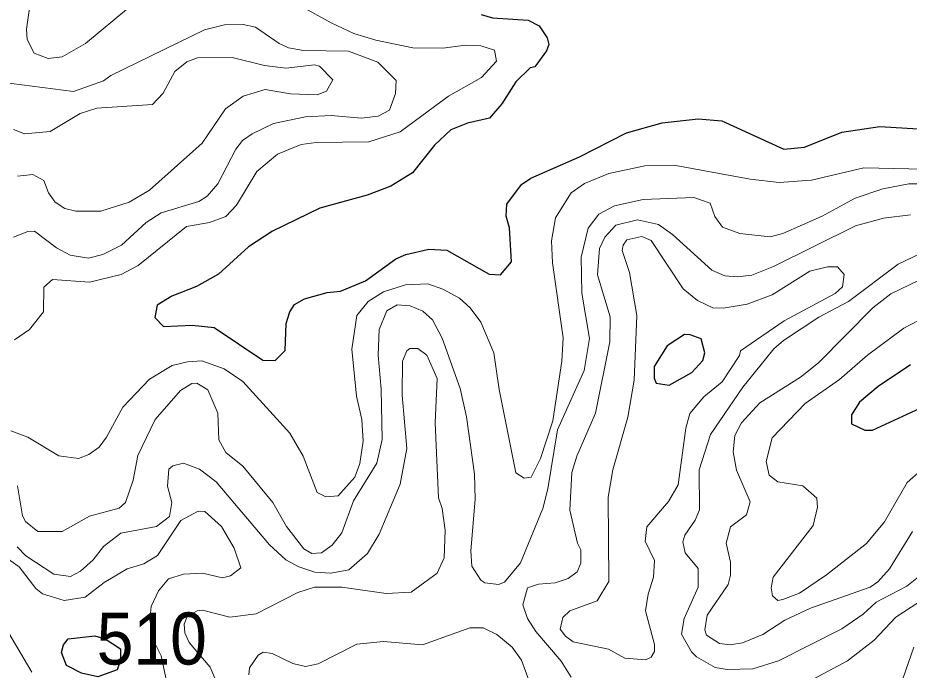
# Model space of a CAD drawing. Extents: x 763.2 to 816.8, y 7896.5 to 7952.7.
# Drawn here: x 777.852 to 780.595, y 7899.046 to 7901.054 of the extents above; entities that cross this region are included whole.
import ezdxf

# ---------------------------------------------------------------- set-up
doc = ezdxf.new("R2010")
doc.units = 0
doc.header["$LTSCALE"] = 0.064
doc.layers.add('1', color=7, linetype='Continuous', lineweight=25)
doc.layers.add('2', color=7, linetype='Continuous', lineweight=13)
doc.layers.add('21', color=7, linetype='Continuous')

msp = doc.modelspace()

# ---------------------------------------------------------------- linework, layer by layer
at = {"layer": '1'}
for points in [[(779.2774, 7901.0648), (779.3127, 7901.054), (779.4225, 7901.0469), (779.4564, 7901.0291), (779.4805, 7900.993), (779.4857, 7900.9717), (779.4791, 7900.953), (779.4429, 7900.903), (779.4283, 7900.9004), (779.3847, 7900.8572), (779.3411, 7900.7898), (779.3034, 7900.7452), (779.2356, 7900.7298), (779.1848, 7900.7097), (779.134, 7900.6621), (779.0668, 7900.5773), (778.9996, 7900.5363), (778.9273, 7900.5083), (778.7811, 7900.4682), (778.6351, 7900.398), (778.5615, 7900.3493), (778.4698, 7900.2647), (778.4021, 7900.2276), (778.3259, 7900.1976), (778.2809, 7900.1703), (778.2733, 7900.1314), (778.2997, 7900.104), (778.3881, 7900.1087), (778.4565, 7900.1008), (778.6054, 7900.0007), (778.6438, 7899.999), (778.674, 7900.0303), (778.6778, 7900.1129), (778.6889, 7900.1492), (778.7029, 7900.1716), (778.7335, 7900.1893), (778.804, 7900.2087), (778.8451, 7900.2126), (778.9221, 7900.2447), (779.0154, 7900.3121), (779.0457, 7900.3258), (779.1162, 7900.342), (779.1721, 7900.3388), (779.3026, 7900.2649), (779.3375, 7900.2634), (779.371, 7900.3028), (779.3645, 7900.4073), (779.3548, 7900.4442), (779.3565, 7900.4802), (779.4023, 7900.5409), (779.4309, 7900.5608), (779.5807, 7900.6263), (779.7253, 7900.7002), (779.8348, 7900.7311), (779.9455, 7900.7432), (780.0178, 7900.7367), (780.2092, 7900.6497), (780.2723, 7900.6565), (780.3875, 7900.7024), (780.5043, 7900.7201), (780.6226, 7900.7121)], [(780.5988, 7899.9862), (780.4994, 7899.9195), (780.4416, 7899.8708), (780.4169, 7899.8322), (780.417, 7899.8042), (780.4583, 7899.7855), (780.4819, 7899.7854), (780.6424, 7899.8587)]]:
    msp.add_lwpolyline(points, dxfattribs=at)
for points in [[(779.856, 7899.9237), (779.9258, 7899.9623), (779.9601, 7899.9994), (779.9657, 7900.0235), (779.9552, 7900.0662), (779.9207, 7900.079), (779.9036, 7900.0791), (779.8499, 7900.0447), (779.8101, 7899.9807), (779.8099, 7899.9453), (779.8157, 7899.9298)], [(778.0884, 7899.1523), (778.1204, 7899.1425), (778.1676, 7899.1125), (778.1677, 7899.0794), (778.1577, 7899.0476), (778.0977, 7899.0258), (778.0477, 7899.0372), (778.0015, 7899.0612), (777.9866, 7899.1013), (777.9928, 7899.1241), (778.0066, 7899.1428)]]:
    msp.add_lwpolyline(points, close=True, dxfattribs=at)
at = {"layer": '2'}
for points in [[(777.8419, 7900.0627), (777.8882, 7900.0953), (777.9309, 7900.1497), (777.9317, 7900.2254), (777.9583, 7900.2483), (778.072, 7900.2404), (778.1695, 7900.264), (778.222, 7900.2915), (778.3712, 7900.4124), (778.4415, 7900.4247), (778.4914, 7900.4425), (778.5246, 7900.4771), (778.5878, 7900.581), (778.6512, 7900.6345), (778.7235, 7900.6643), (778.7695, 7900.6709), (778.9321, 7900.6727), (779.0285, 7900.7036), (779.1772, 7900.8134), (779.279, 7900.87), (779.3247, 7900.9209), (779.3182, 7900.9549), (779.2764, 7900.9682), (779.2298, 7900.9699), (779.16, 7900.9603), (779.0672, 7900.962), (778.9536, 7900.9849), (778.8861, 7901.0058), (778.8157, 7901.0391), (778.5421, 7901.1904)], [(778.1988, 7901.09), (778.0602, 7900.9755), (777.9887, 7900.9336), (777.9453, 7900.929), (777.902, 7900.9454), (777.8806, 7900.9872), (777.8789, 7901.0193), (777.8952, 7901.1352)], [(777.8007, 7900.8566), (778.0233, 7900.8272), (778.1152, 7900.8599), (778.1385, 7900.8762), (778.4261, 7901.0171), (778.4876, 7901.0326), (778.5453, 7901.0341), (778.5836, 7901.0257), (778.6562, 7900.9751), (778.6848, 7900.9618), (778.7308, 7900.9537), (778.8694, 7900.9518), (778.9601, 7900.9173), (779.0158, 7900.8611), (779.0142, 7900.8215), (778.9959, 7900.7697), (778.9603, 7900.7516), (778.9092, 7900.7449), (778.8163, 7900.7531), (778.7374, 7900.7499), (778.6388, 7900.7285), (778.573, 7900.6975), (778.5435, 7900.6763), (778.5226, 7900.6503), (778.467, 7900.5428), (778.4341, 7900.505), (778.4086, 7900.4892)], [(777.8511, 7900.5672), (777.8984, 7900.5722), (777.9316, 7900.5532), (777.9466, 7900.5158), (777.9666, 7900.4869), (777.9966, 7900.4676), (778.0307, 7900.459), (778.1073, 7900.4595), (778.1943, 7900.487), (778.2573, 7900.5236), (778.4186, 7900.6689), (778.4908, 7900.7745), (778.5456, 7900.8134), (778.6129, 7900.8337), (778.6907, 7900.8206), (778.7728, 7900.8173), (778.8017, 7900.8287), (778.8217, 7900.863), (778.7797, 7900.9056), (778.7652, 7900.9098), (778.677, 7900.8995), (778.6112, 7900.9078), (778.5118, 7900.9323)], [(778.5118, 7900.9323), (778.4047, 7900.9306), (778.3719, 7900.9191), (778.335, 7900.8889), (778.2994, 7900.8222), (778.2664, 7900.7879)], [(778.2664, 7900.7879), (778.0946, 7900.7766), (778.0437, 7900.76), (777.9514, 7900.7042), (777.8724, 7900.6974), (777.8388, 7900.7108)], [(780.6865, 7900.5873), (780.455, 7900.592), (780.2946, 7900.5544), (780.1946, 7900.5477), (780.1055, 7900.5573), (779.8764, 7900.5999), (779.7813, 7900.5986), (779.6706, 7900.575), (779.5955, 7900.5446)], [(779.5955, 7900.5446), (779.5547, 7900.5158), (779.5062, 7900.4383), (779.4944, 7900.3678), (779.4976, 7900.3002), (779.5304, 7900.0694)], [(780.3275, 7900.4442), (780.4291, 7900.4988), (780.5135, 7900.5274), (780.5941, 7900.5435), (780.7172, 7900.5428)], [(777.8508, 7899.6137), (777.8659, 7899.5216), (777.8757, 7899.5041), (777.9135, 7899.4736), (777.9878, 7899.4727), (778.0721, 7899.5201), (778.1632, 7899.5447), (778.1836, 7899.5625), (778.2071, 7899.6309), (778.2209, 7899.7068), (778.2741, 7899.8177), (778.3527, 7899.9071), (778.387, 7899.9289), (778.4023, 7899.9296), (778.4367, 7899.9091), (778.4671, 7899.8378), (778.4703, 7899.7554), (778.4917, 7899.7168), (778.5438, 7899.6738), (778.6367, 7899.5627), (778.6791, 7899.4887), (778.7323, 7899.42), (778.7567, 7899.4057), (778.7859, 7899.4074), (778.8192, 7899.4309), (778.8487, 7899.4686), (778.8852, 7899.5679), (778.9561, 7899.684), (778.9734, 7899.7562), (778.97, 7899.9117), (778.9602, 7900.0161), (778.9634, 7900.095), (778.9876, 7900.1524), (779.0195, 7900.1711), (779.0592, 7900.1679), (779.0982, 7900.1516), (779.128, 7900.1249), (779.1579, 7900.0681), (779.2128, 7899.9131), (779.233, 7899.8262), (779.2571, 7899.6498), (779.2593, 7899.5731), (779.2462, 7899.4136), (779.2494, 7899.3668), (779.2765, 7899.3231), (779.289, 7899.3149), (779.3309, 7899.3103), (779.3493, 7899.317), (779.399, 7899.3769), (779.4676, 7899.5441), (779.4833, 7899.6046), (779.5125, 7899.7861), (779.5949, 7899.9689), (779.6109, 7900.0668), (779.5877, 7900.2066), (779.5849, 7900.3175), (779.6073, 7900.4066), (779.6395, 7900.4495), (779.688, 7900.4758), (779.776, 7900.4951), (779.9324, 7900.5016), (779.9822, 7900.4834), (779.9964, 7900.4428)], [(778.4086, 7900.4892), (778.2929, 7900.454), (778.2464, 7900.424), (778.1705, 7900.3541), (778.1129, 7900.3261), (778.0694, 7900.3145)], [(779.9964, 7900.4428), (780.0208, 7900.4095), (780.0739, 7900.3907), (780.1672, 7900.3803), (780.2058, 7900.39), (780.3275, 7900.4442)], [(780.4292, 7900.4143), (780.5156, 7900.4376), (780.5992, 7900.4477)], [(779.5547, 7899.0248), (779.5234, 7899.0741), (779.4455, 7899.165), (779.4201, 7899.2057), (779.4055, 7899.2475), (779.4207, 7899.3001), (779.4545, 7899.3116), (779.5058, 7899.3152), (779.5458, 7899.3286), (779.5731, 7899.3486), (779.5845, 7899.3753), (779.5846, 7899.4164), (779.5744, 7899.4373), (779.5504, 7899.5389), (779.5566, 7899.6547), (779.5718, 7899.7052), (779.6293, 7899.8375), (779.6733, 7900.057), (779.675, 7900.1344), (779.6358, 7900.2634), (779.6421, 7900.3441), (779.658, 7900.3795), (779.6924, 7900.4163), (779.7589, 7900.4325), (779.8229, 7900.4181), (779.8668, 7900.3873), (779.9878, 7900.2774), (780.0278, 7900.2603), (780.0657, 7900.2568), (780.1106, 7900.2618), (780.1769, 7900.2884), (780.4292, 7900.4143)], [(778.0694, 7900.3145), (778.0126, 7900.3235), (777.9703, 7900.346), (777.9032, 7900.3971), (777.8822, 7900.3963), (777.8389, 7900.3793)], [(780.6277, 7900.3276), (780.561, 7900.2962), (780.4083, 7900.1813), (780.3167, 7900.1327), (780.2076, 7900.0612), (780.178, 7900.0349), (780.0831, 7899.9172), (779.9829, 7899.7721), (779.9482, 7899.6633), (779.9493, 7899.5396), (779.9363, 7899.5081), (779.904, 7899.4621), (779.8986, 7899.441), (779.9053, 7899.4074), (779.9458, 7899.3589), (779.9453, 7899.3014), (779.9021, 7899.2057), (779.8937, 7899.1569), (779.9249, 7899.1032), (779.9408, 7899.0872), (779.9979, 7899.055), (780.0351, 7899.0489), (780.1139, 7899.0506), (780.1928, 7899.0752), (780.3873, 7899.1741), (780.4535, 7899.219), (780.4936, 7899.2558), (780.5876, 7899.3051), (780.6337, 7899.3422)], [(779.5304, 7900.0694), (779.5255, 7899.9979), (779.4977, 7899.8138), (779.4598, 7899.6981), (779.432, 7899.6404), (779.4102, 7899.6377), (779.3841, 7899.6535), (779.333, 7899.9099), (779.317, 7900.0227), (779.2764, 7900.1174), (779.2438, 7900.1619), (779.211, 7900.1914), (779.1601, 7900.2193), (779.114, 7900.2354), (779.0449, 7900.232), (778.9766, 7900.2107), (778.9303, 7900.1811), (778.8946, 7900.1375), (778.8797, 7900.0348), (778.8944, 7899.8895), (778.9109, 7899.8181), (778.9141, 7899.7513), (778.9044, 7899.6823), (778.8891, 7899.6409), (778.838, 7899.5831), (778.7992, 7899.5799), (778.7728, 7899.5936), (778.73, 7899.7046), (778.6893, 7899.7762), (778.5438, 7899.9352), (778.4869, 7899.9741), (778.4185, 7899.9985), (778.3743, 7899.9959), (778.3265, 7899.9842), (778.2575, 7899.9416), (778.1747, 7899.8558), (778.1249, 7899.7633), (778.1019, 7899.7326), (778.07, 7899.71), (778.0381, 7899.6983), (777.9776, 7899.7064), (777.8823, 7899.7635), (777.8302, 7899.7833)], [(780.6252, 7900.2463), (780.5385, 7900.2046), (780.4826, 7900.1619), (780.3162, 7899.9921), (780.2601, 7899.948), (780.1357, 7899.8689), (780.0787, 7899.8078), (780.0585, 7899.7684), (780.0531, 7899.7189), (780.0631, 7899.662), (780.1055, 7899.5648), (780.0943, 7899.5247), (780.045, 7899.4873), (780.032, 7899.4371), (780.0445, 7899.3784), (780.0446, 7899.3383), (780.0377, 7899.3101), (779.973, 7899.2154), (779.9663, 7899.1703), (779.9714, 7899.1538), (780.0113, 7899.1283), (780.0441, 7899.1246), (780.082, 7899.1304), (780.144, 7899.156), (780.2126, 7899.2), (780.2908, 7899.2375), (780.4746, 7899.3017), (780.4981, 7899.3183), (780.5339, 7899.3578), (780.6052, 7899.4734)], [(780.6314, 7899.6624), (780.5889, 7899.624), (780.5189, 7899.5028), (780.4635, 7899.4365), (780.3407, 7899.3397), (780.2577, 7899.2837), (780.2059, 7899.2642), (780.1904, 7899.2608), (780.1742, 7899.2752), (780.1699, 7899.3003), (780.1762, 7899.3325), (780.2998, 7899.4919), (780.3128, 7899.548), (780.3103, 7899.5755), (780.2672, 7899.6137), (780.1902, 7899.6265), (780.1641, 7899.6462), (780.155, 7899.6882), (780.1735, 7899.7611), (780.2744, 7899.8668), (780.3801, 7899.9413), (780.4667, 7900.0164), (780.5779, 7900.0994), (780.6964, 7900.1606)], [(779.1672, 7899.4772), (779.1573, 7899.5435), (779.146, 7899.5764), (779.1362, 7899.8072), (779.1426, 7899.9439), (779.1104, 7900.0155), (779.0832, 7900.0363), (779.0584, 7900.0365), (779.0493, 7900.0296), (779.0358, 7899.997), (779.0342, 7899.8932), (779.049, 7899.7287), (779.0289, 7899.6185), (778.9637, 7899.4654), (778.928, 7899.4056), (778.8707, 7899.3548), (778.815, 7899.3447), (778.7656, 7899.3482), (778.717, 7899.3645), (778.6768, 7899.3862), (778.6261, 7899.4324), (778.4622, 7899.6257), (778.4113, 7899.6651), (778.3614, 7899.6832), (778.3293, 7899.675), (778.3161, 7899.6647), (778.3126, 7899.6132), (778.3258, 7899.5627), (778.319, 7899.5192), (778.2788, 7899.4891), (778.1688, 7899.4679), (778.1155, 7899.4268), (778.0837, 7899.3855), (778.0447, 7899.3513), (778.0136, 7899.3351), (777.9623, 7899.3424), (777.8761, 7899.3982), (777.8501, 7899.4265)], [(777.7715, 7899.4226), (777.8557, 7899.3644), (777.9076, 7899.2981), (777.9276, 7899.2811), (777.9945, 7899.2609), (778.0594, 7899.2709), (778.1171, 7899.3167), (778.188, 7899.3581), (778.2397, 7899.374), (778.2814, 7899.3992), (778.3536, 7899.507), (778.4072, 7899.5354), (778.4274, 7899.535), (778.4782, 7899.4883), (778.5171, 7899.4222), (778.5377, 7899.3617), (778.5067, 7899.3368), (778.4815, 7899.3301), (778.4204, 7899.3446), (778.362, 7899.3414), (778.3157, 7899.3273), (778.2842, 7899.2905), (778.2621, 7899.2425), (778.2584, 7899.2015), (778.2726, 7899.1317), (778.293, 7899.0908), (778.3069, 7899.0226)], [(778.8491, 7899.3018), (778.9858, 7899.2823), (779.0621, 7899.2868), (779.1425, 7899.3448), (779.1637, 7899.3919), (779.1672, 7899.4772)], [(777.8396, 7898.9978), (777.9443, 7898.9189), (778.0019, 7898.892), (778.0801, 7898.8796), (778.1423, 7898.8965), (778.1693, 7898.9121), (778.2581, 7898.9288), (778.3561, 7898.8993), (778.4175, 7898.8912), (778.4409, 7898.903), (778.4666, 7898.9366), (778.4725, 7898.9876), (778.4441, 7899.0555), (778.3795, 7899.1312), (778.3656, 7899.1609), (778.3639, 7899.1885), (778.3725, 7899.2118), (778.4042, 7899.2292), (778.4198, 7899.2312), (778.504, 7899.21), (778.5849, 7899.2196), (778.7131, 7899.2852), (778.7645, 7899.3019), (778.8491, 7899.3018)], [(780.6485, 7899.2713), (780.5539, 7899.2095), (780.4875, 7899.1383), (780.4047, 7899.0752), (780.2686, 7899.0026), (780.1716, 7898.983), (780.0336, 7898.9714), (779.973, 7898.9548), (779.9648, 7898.9254), (780.0034, 7898.8806), (780.0327, 7898.8599), (780.0987, 7898.8412), (780.1382, 7898.8152), (780.1483, 7898.7804), (780.1534, 7898.6996), (780.1619, 7898.6654), (780.1864, 7898.6118), (780.2294, 7898.5765), (780.2658, 7898.5724), (780.3232, 7898.5863), (780.3877, 7898.6262), (780.4363, 7898.6847), (780.5085, 7898.8277), (780.6094, 7899.1174)], [(777.8954, 7899.0407), (777.8109, 7899.1824)], [(779.4449, 7898.9596), (779.402, 7899.0768), (779.3726, 7899.1175), (779.326, 7899.156), (779.2836, 7899.1764), (779.243, 7899.1769), (779.0975, 7899.1245), (778.9776, 7899.1344), (778.8951, 7899.1262), (778.7761, 7899.0655), (778.7368, 7899.0572), (778.6986, 7899.0665), (778.6348, 7899.0981), (778.6064, 7899.1014), (778.5915, 7899.0926), (778.5643, 7899.0538), (778.5625, 7899.0322)]]:
    msp.add_lwpolyline(points, dxfattribs=at)
msp.add_lwpolyline([(780.1729, 7900.2014), (780.2895, 7900.2744), (780.3433, 7900.2879), (780.3739, 7900.288), (780.3946, 7900.2642), (780.3899, 7900.2267), (780.3675, 7900.2061), (780.2105, 7900.1212), (780.0761, 7900.0292), (780.0724, 7900.015), (780.0189, 7899.9336), (779.9633, 7899.8876), (779.9201, 7899.8361), (779.9075, 7899.7913), (779.8843, 7899.6172), (779.8542, 7899.5654), (779.787, 7899.4873), (779.7823, 7899.4435), (779.8114, 7899.3843), (779.8081, 7899.3327), (779.7916, 7899.2799), (779.7837, 7899.2287), (779.8108, 7899.1254), (779.811, 7899.1036), (779.8008, 7899.0866), (779.7847, 7899.0787), (779.7197, 7899.0835), (779.6694, 7899.1115), (779.5609, 7899.1334), (779.5367, 7899.1515), (779.521, 7899.1725), (779.529, 7899.2082), (779.5509, 7899.2292), (779.6343, 7899.26), (779.6701, 7899.3196), (779.6685, 7899.5791), (779.6826, 7899.6627), (779.7291, 7899.8256), (779.7487, 7899.9387), (779.7572, 7900.1385), (779.7339, 7900.2706), (779.7115, 7900.3383), (779.7143, 7900.3549), (779.7258, 7900.3711), (779.7717, 7900.3815), (779.8011, 7900.3687), (779.8992, 7900.2201), (779.9431, 7900.1843), (779.9901, 7900.1621), (780.0226, 7900.1603), (780.0967, 7900.1728)], close=True, dxfattribs=at)

# ---------------------------------------------------------------- texts
at = {"layer": '21', "width": 0.95}
msp.add_text('510', height=0.16, dxfattribs=at).set_placement((778.0944, 7899.0638))

doc.saveas('drawing.dxf')
